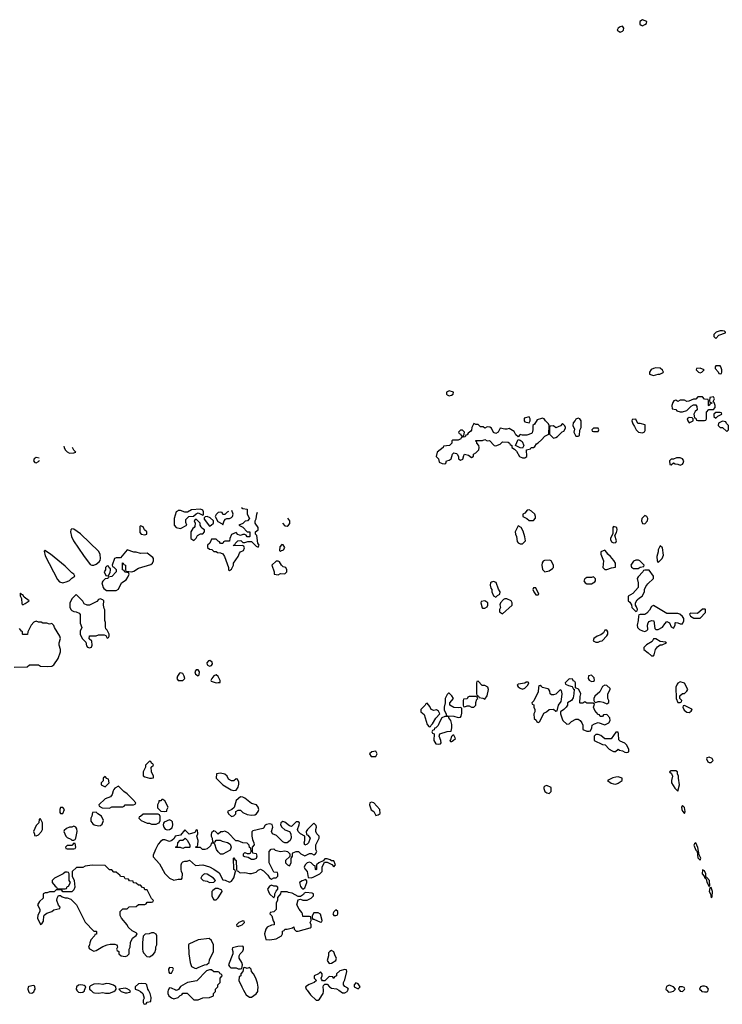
# Model space of a CAD drawing. Header units: inches. Extents: x 2701323 to 2964515, y 494916 to 722124.
# Tile 376 of 656: x 2825302 to 2831629, y 679874 to 688745. Entities that reach past the tile are written whole.
import ezdxf

# ---------------------------------------------------------------- set-up
doc = ezdxf.new("R2010")
doc.units = ezdxf.units.IN
doc.header["$MEASUREMENT"] = 0
for name, color, linetype in [('C8627', 7, 'Continuous'), ('C8628', 7, 'Continuous'), ('C8637', 7, 'Continuous'), ('C8638', 7, 'Continuous')]:
    doc.layers.add(name, color=color, linetype=linetype)

msp = doc.modelspace()

# ---------------------------------------------------------------- linework, layer by layer
at = {"layer": 'C8627', "color": 2, "elevation": 2}
for points in [[(2825378.3, 680000), (2825383.1, 679983.1), (2825390, 679977.3), (2825410, 679974.8), (2825430, 679986.8), (2825436.2, 680000)], [(2825815.6, 680000), (2825817.1, 679997.1), (2825830, 679984), (2825850, 679979.1), (2825870, 679982), (2825884.5, 679995.5), (2825886.3, 680000)], [(2825941.9, 680000), (2825961.8, 679981.8), (2825976, 679976), (2826010, 679974.3), (2826050, 679980.4), (2826074.1, 679974.1), (2826110, 679973.6), (2826150, 679988.2), (2826162.5, 679997.5), (2826163.8, 680000)], [(2826204, 680000), (2826214, 679990), (2826250, 679978), (2826270, 679978), (2826290, 679984.7), (2826298, 679990), (2826295.3, 679995.3), (2826289, 680000)], [(2826367.2, 680000), (2826390.7, 679990.7), (2826411.3, 679970), (2826422, 679930), (2826414, 679910), (2826414, 679890), (2826418, 679878), (2826430, 679874), (2826442, 679878), (2826450, 679894), (2826482, 679898), (2826486, 679934), (2826478, 679970), (2826461, 680000)], [(2826639.6, 680000), (2826634.8, 679990), (2826634.8, 679970), (2826644.7, 679950), (2826670, 679931.3), (2826690, 679924.7), (2826730, 679934), (2826747.3, 679952.7), (2826762, 679958), (2826770, 679974), (2826810, 679974), (2826870, 679914), (2826910, 679914), (2826930, 679922), (2826950, 679932), (2827010, 679934), (2827046, 679950), (2827046, 679970), (2827066, 679990), (2827066, 680000)], [(2826718, 680000), (2826710, 679998), (2826706.2, 680000)], [(2827318.2, 680000), (2827340.7, 679960.7), (2827370, 679938), (2827390, 679938), (2827432.1, 679967.9), (2827446, 679990), (2827446.8, 680000)], [(2827889.8, 680000), (2827920.7, 679960.7), (2827970, 679912), (2827990, 679912), (2828000.4, 679919.6), (2828035.3, 679970), (2828039, 679990), (2828038.1, 680000)], [(2828176.8, 680000), (2828210, 679978.8), (2828230, 679978.8), (2828251.7, 679988.3), (2828257.2, 680000)]]:
    msp.add_lwpolyline(points, dxfattribs=at)
at = {"layer": 'C8628', "color": 2, "elevation": 2}
for points in [[(2829170, 685401.2), (2829146, 685390), (2829146, 685370), (2829150, 685366), (2829170, 685356), (2829190, 685362), (2829206, 685370), (2829208, 685390)], [(2829890, 685166), (2829845.4, 685154.6), (2829844.7, 685130), (2829850, 685122), (2829890, 685114), (2829898, 685130), (2829898, 685150)], [(2829290, 685046), (2829270, 685046), (2829254, 685030), (2829258, 685018), (2829272.7, 685012.7), (2829278, 684998), (2829290, 684994), (2829302, 684998), (2829306, 685030)], [(2829830, 684886), (2829808.4, 684888.4), (2829766, 684910), (2829790, 684962), (2829810, 684958), (2829825.4, 684945.4), (2829842, 684910)], [(2826930, 684334), (2826850, 684328.7), (2826811.3, 684308.7), (2826790, 684308.7), (2826750, 684324), (2826730, 684324), (2826721.4, 684318.6), (2826711.3, 684310), (2826692, 684250), (2826692, 684190), (2826711.1, 684171.1), (2826750, 684162), (2826806, 684190), (2826796.4, 684216.4), (2826798, 684242), (2826826, 684270), (2826867.3, 684272.7), (2826890, 684294), (2826910, 684302), (2826950, 684282), (2826956.4, 684283.6), (2826958, 684310), (2826950, 684326)], [(2829890, 684328), (2829872.7, 684327.3), (2829850, 684298), (2829834, 684290), (2829834, 684270), (2829870, 684252), (2829890, 684232), (2829930, 684234), (2829947.3, 684252.7), (2829948, 684270), (2829942, 684290), (2829910, 684318)], [(2826890, 684246), (2826874, 684230), (2826882, 684210), (2826879.6, 684180.4), (2826874, 684170), (2826859.6, 684160.4), (2826842, 684130), (2826842, 684070), (2826870, 684054), (2826890, 684074), (2826903.1, 684096.9), (2826928.4, 684111.6), (2826950, 684114), (2826966, 684130), (2826966, 684150), (2826943.1, 684163.1), (2826934.6, 684174.6), (2826928, 684190), (2826928, 684210)], [(2826990, 684268), (2826972.7, 684267.3), (2826963.6, 684256.4), (2826963.6, 684243.6), (2827010, 684182), (2827026, 684190), (2827046, 684210), (2827046, 684230), (2827016.4, 684256.4)], [(2825770, 684158), (2825762, 684150), (2825758, 684130), (2825766.8, 684090), (2825787.3, 684050), (2825876.7, 683916.7), (2825937.3, 683837.3), (2825950, 683830.8), (2825970, 683830.8), (2825990, 683841), (2826018.6, 683861.4), (2826026, 683874), (2826029.3, 683890), (2826026, 683926), (2826013.6, 683953.6), (2825850, 684114), (2825790, 684155.3)], [(2826390, 684186), (2826382, 684178), (2826383.6, 684123.6), (2826394, 684110), (2826430, 684104.7), (2826446, 684110), (2826446, 684130), (2826426, 684150), (2826414.6, 684174.6)], [(2829790, 684186), (2829764.7, 684130), (2829766, 684110), (2829776, 684090), (2829782.8, 684042.8), (2829790, 684032), (2829810, 684022), (2829830, 684022), (2829855.3, 684050), (2829850, 684086), (2829836.4, 684136.4), (2829818, 684170)], [(2827662, 684018), (2827643.6, 683996.4), (2827642, 683962), (2827650, 683954), (2827658, 683962), (2827670, 683964.7), (2827678, 683970), (2827688, 683990), (2827674.6, 684014.6)], [(2825530, 683966), (2825522, 683958), (2825530, 683914), (2825641.4, 683701.4), (2825661.3, 683681.3), (2825689, 683671), (2825730, 683682), (2825748.9, 683691.1), (2825770, 683712), (2825798, 683730), (2825788, 683750), (2825770, 683762), (2825710, 683822), (2825578, 683930), (2825536.4, 683956.4)], [(2826270, 683968), (2826210, 683898), (2826170, 683895.3), (2826154, 683890), (2826134, 683830), (2826138, 683818), (2826150, 683814), (2826171.6, 683791.6), (2826171.3, 683770), (2826130, 683728), (2826098, 683722), (2826094, 683710), (2826070, 683706), (2826050, 683686), (2826042, 683670), (2826052, 683630), (2826059.6, 683619.6), (2826083.6, 683603.6), (2826170, 683602), (2826190, 683614), (2826218, 683670), (2826260.4, 683699.6), (2826276.4, 683723.6), (2826286, 683750), (2826282, 683762), (2826248.7, 683768.7), (2826242, 683782), (2826226, 683790), (2826227.3, 683852.7), (2826234, 683850), (2826238, 683838), (2826254, 683830), (2826254, 683790), (2826258, 683778), (2826310, 683772), (2826330, 683778), (2826370, 683804.7), (2826483.1, 683836.9), (2826498, 683850), (2826508, 683870), (2826508, 683890), (2826500.4, 683900.4), (2826450, 683938), (2826390, 683935.3), (2826350, 683948.7), (2826328.9, 683948.9)], [(2826090, 683826), (2826074, 683810), (2826074, 683790), (2826062, 683770), (2826078, 683738), (2826090, 683734), (2826102, 683738), (2826115.3, 683764.7), (2826118, 683790), (2826118, 683798), (2826107.3, 683807.3), (2826102, 683822)], [(2827630, 683868), (2827610, 683868), (2827572, 683830), (2827592, 683770), (2827594, 683750), (2827630, 683742), (2827650, 683754), (2827690, 683752), (2827708, 683770), (2827708, 683790), (2827698, 683810), (2827675.3, 683815.3), (2827658, 683830), (2827640.4, 683860.4)], [(2829570, 683682), (2829550, 683678), (2829542, 683670), (2829538, 683650), (2829543.6, 683623.6), (2829552, 683610), (2829552, 683590), (2829570, 683554), (2829590, 683542), (2829603.1, 683556.9), (2829626, 683570), (2829628, 683590), (2829613.6, 683613.6), (2829593.2, 683673.2)], [(2829950, 683626), (2829930, 683626), (2829922, 683610), (2829932, 683590), (2829950, 683562), (2829970, 683562), (2829978, 683570)], [(2825310, 683578), (2825306, 683574), (2825306.8, 683553.2), (2825318, 683530), (2825321, 683481), (2825330, 683472), (2825350, 683484.7), (2825386, 683510), (2825342, 683542), (2825330, 683562), (2825323.1, 683563.1)], [(2825810, 683566), (2825770, 683526), (2825752.7, 683487.3), (2825752.7, 683452.7), (2825762, 683430), (2825770, 683422), (2825790, 683412), (2825811.6, 683411.6), (2825836.9, 683396.9), (2825844.7, 683384.7), (2825847.1, 683307.1), (2825862, 683270), (2825845.4, 683234.6), (2825844.7, 683210), (2825864.7, 683170), (2825898, 683138), (2825903.6, 683103.6), (2825911.6, 683091.6), (2825930, 683084.7), (2825948.4, 683091.6), (2825955.3, 683110), (2825950, 683146), (2825928, 683168), (2825930, 683194), (2825990, 683194), (2826010, 683202), (2826063.6, 683203.6), (2826078, 683198), (2826090, 683174), (2826102, 683178), (2826106, 683190), (2826106, 683210), (2826090, 683246), (2826078, 683258), (2826074.6, 683274.6), (2826074, 683314), (2826068.9, 683331.1), (2826068.4, 683428.4), (2826061.2, 683441.2), (2826055.3, 683470), (2826058, 683510), (2826050, 683518), (2826027.3, 683527.3), (2826010, 683522), (2825995.5, 683504.5), (2825930, 683469.3), (2825909, 683469), (2825883.1, 683483.1), (2825870, 683506)], [(2829690, 683528.7), (2829670, 683528.7), (2829659.8, 683520.2), (2829631.3, 683490), (2829625.4, 683474.6), (2829631, 683449), (2829622, 683430), (2829622, 683410), (2829650, 683392), (2829738, 683470), (2829738, 683490), (2829728, 683510)], [(2829490, 683508), (2829458, 683502), (2829454, 683490), (2829466.4, 683446.4), (2829470, 683442), (2829490, 683442), (2829510, 683454), (2829518, 683470), (2829518, 683490)], [(2827012.5, 682972.5), (2827002, 682970), (2826986, 682950), (2826991.1, 682931.1), (2827010, 682921), (2827030, 682926), (2827038, 682942), (2827035.5, 682955.5)], [(2826750, 682862), (2826742, 682858), (2826722, 682830), (2826718, 682810), (2826730, 682792), (2826770, 682791.3), (2826788.7, 682810), (2826784, 682830), (2826770, 682855.3)], [(2826910, 682888), (2826890, 682888), (2826878, 682870), (2826884.7, 682850), (2826910, 682834), (2826916.4, 682843.6), (2826922, 682870)], [(2827070, 682842), (2827050, 682834), (2827031.3, 682810), (2827022, 682790), (2827024.7, 682784.7), (2827070, 682771.3), (2827090, 682772), (2827106, 682774), (2827108, 682790), (2827090, 682828)], [(2829430, 682786), (2829418, 682782), (2829414, 682770), (2829414, 682670), (2829418, 682658), (2829434, 682650), (2829438, 682638), (2829471.6, 682631.6), (2829490, 682622), (2829510, 682654), (2829522, 682710), (2829518, 682730), (2829490, 682746), (2829467.3, 682747.3)], [(2829876.4, 682776.4), (2829863.6, 682776.4), (2829850, 682766), (2829790, 682758), (2829782, 682750), (2829790, 682734), (2829810, 682722), (2829830, 682714), (2829850, 682722), (2829878, 682750), (2829886, 682770)], [(2829170, 682678), (2829163.6, 682676.4), (2829150, 682666), (2829132, 682630), (2829134, 682590), (2829124.7, 682550), (2829124.7, 682524.7), (2829142, 682490), (2829142, 682482), (2829152.7, 682472.7), (2829210, 682471.3), (2829250, 682458), (2829270, 682462), (2829278, 682470), (2829283.1, 682496.9), (2829282, 682542), (2829268.4, 682548.4), (2829255.3, 682544.7), (2829210, 682549.2), (2829175.3, 682570), (2829175.3, 682590), (2829208, 682630), (2829194.6, 682654.6)], [(2829410, 682646), (2829350, 682646), (2829338, 682642), (2829330, 682626), (2829298, 682622), (2829294, 682610), (2829294, 682570), (2829298, 682558), (2829310, 682554), (2829330, 682562), (2829350, 682562), (2829370, 682552), (2829390, 682552), (2829408, 682570), (2829408, 682592), (2829418, 682622), (2829426, 682630), (2829422, 682642)], [(2828970, 682586), (2828958, 682582), (2828954, 682570), (2828914, 682530), (2828914, 682510), (2828944.7, 682484.7), (2828970, 682394), (2828990, 682374), (2829002, 682378), (2829006, 682390), (2829019, 682401), (2829050, 682452), (2829086, 682490), (2829074.6, 682514.6), (2829054, 682526), (2829030, 682522), (2829006, 682530), (2828996.4, 682556.4)], [(2829130, 682468), (2829104.7, 682455.3), (2829078, 682410), (2829070, 682386), (2829050, 682366), (2829038, 682362), (2829032.7, 682347.3), (2829018, 682342), (2829014, 682330), (2829018, 682318), (2829034, 682310), (2829032, 682250), (2829050, 682222), (2829070, 682218), (2829090, 682222), (2829098, 682230), (2829095.3, 682250), (2829078, 682290), (2829086, 682310), (2829150, 682331.3), (2829186, 682334), (2829194, 682366), (2829193.6, 682393.6), (2829184, 682430), (2829166, 682454), (2829166, 682466)], [(2829210, 682298), (2829202, 682298), (2829190, 682286), (2829182, 682258), (2829174, 682250), (2829182, 682242), (2829190, 682242), (2829206, 682250), (2829226, 682270)], [(2828510, 682154), (2828474, 682150), (2828452, 682130), (2828467.1, 682107.1), (2828510, 682106), (2828522, 682130)], [(2826470, 682066), (2826434, 682030), (2826434, 682010), (2826412, 681970), (2826412.7, 681932.7), (2826430, 681922), (2826470, 681912), (2826490, 681912), (2826506, 681914), (2826508, 681930), (2826488, 681970), (2826486, 682010), (2826506, 682030), (2826502, 682042), (2826487.3, 682047.3), (2826482, 682062)], [(2827110, 681955.3), (2827074, 681950), (2827072, 681910), (2827132, 681850), (2827207.1, 681807.1), (2827230, 681801), (2827250, 681804.7), (2827268, 681830), (2827276.4, 681856.4), (2827276.4, 681876.4), (2827262, 681902), (2827250, 681906), (2827231.3, 681888.7), (2827208.9, 681888.9), (2827182, 681902), (2827168.7, 681930), (2827150, 681948.7)], [(2826070, 681926), (2826054, 681910), (2826052.7, 681887.3), (2826034, 681870), (2826034, 681850), (2826070, 681834), (2826106, 681870), (2826102, 681902), (2826087.3, 681907.3)], [(2826190, 681838), (2826159.6, 681820.4), (2826150, 681808), (2826142.8, 681797.2), (2826134.4, 681765.6), (2826118, 681742), (2826070, 681724), (2826014, 681670), (2826018, 681658), (2826043.6, 681643.6), (2826110, 681642), (2826130, 681654), (2826230, 681654), (2826242, 681658), (2826250, 681672), (2826327.3, 681672.7), (2826342, 681678), (2826346, 681690), (2826320.4, 681720.4), (2826268, 681770), (2826238, 681790)], [(2826590, 681718), (2826582, 681718), (2826571.6, 681708.4), (2826554, 681706), (2826554, 681694), (2826542, 681670), (2826543.6, 681643.6), (2826572.7, 681612.7), (2826610, 681612), (2826626, 681614), (2826626, 681626), (2826638, 681650), (2826610, 681706)], [(2827290, 681742), (2827252, 681710), (2827232.7, 681647.3), (2827211.6, 681628.4), (2827174, 681610), (2827182, 681590), (2827210, 681566.8), (2827230, 681572), (2827248, 681590), (2827248, 681612), (2827270, 681622), (2827290, 681622), (2827310, 681602), (2827350, 681584.7), (2827390, 681578.8), (2827418.6, 681581.4), (2827435.3, 681590), (2827448.7, 681610), (2827454, 681630), (2827448.7, 681650), (2827432.7, 681672.7), (2827390, 681684), (2827328, 681730), (2827310, 681739)], [(2828470, 681695.3), (2828454, 681690), (2828451.3, 681670), (2828466.4, 681626.4), (2828491.3, 681611.3), (2828510, 681574), (2828530, 681582), (2828547.3, 681592.7), (2828546, 681630), (2828490, 681688.7)], [(2825690, 681646), (2825670, 681646), (2825662, 681630), (2825663.6, 681603.6), (2825670, 681594), (2825690, 681594), (2825706, 681630)], [(2825990, 681606), (2825958, 681602), (2825952, 681570), (2825942, 681550), (2825943.6, 681523.6), (2825959.6, 681499.6), (2825971.1, 681491.1), (2826010, 681481), (2826030, 681484.7), (2826043.1, 681496.9), (2826055.3, 681530), (2826038, 681570), (2826006, 681590)], [(2826412.7, 681587.3), (2826390, 681566), (2826378, 681562), (2826374, 681550), (2826394, 681530), (2826450, 681504.7), (2826470, 681504.7), (2826490, 681498), (2826530, 681498), (2826550, 681504.7), (2826558, 681510), (2826568, 681530), (2826567.3, 681567.3), (2826562, 681582), (2826550, 681586)], [(2825490, 681546), (2825478, 681542), (2825474, 681510), (2825450, 681486), (2825424.7, 681430), (2825434, 681406), (2825434, 681394), (2825450, 681392), (2825470, 681402), (2825498, 681430), (2825508, 681450), (2825506, 681510)], [(2827670, 681522), (2827652, 681510), (2827651.3, 681490), (2827661, 681470), (2827690, 681446.8), (2827730.9, 681430.9), (2827742.8, 681410), (2827745.4, 681374.6), (2827738, 681350), (2827710, 681328), (2827688.4, 681328.4), (2827670, 681338), (2827613.6, 681393.6), (2827578, 681410), (2827568, 681430), (2827582, 681470), (2827574, 681494), (2827550, 681499), (2827525.4, 681494.6), (2827511.6, 681488.4), (2827498, 681462), (2827490, 681458), (2827402, 681438), (2827391.3, 681428.7), (2827391, 681390), (2827398, 681358), (2827411.3, 681330), (2827412, 681310), (2827394, 681290), (2827394, 681250), (2827398, 681238), (2827430, 681234), (2827438, 681210), (2827430, 681188), (2827410, 681178), (2827390, 681178), (2827358, 681198), (2827330, 681202), (2827318, 681210), (2827318, 681230), (2827330, 681242), (2827350, 681234), (2827370, 681234), (2827382, 681238), (2827386, 681250), (2827382, 681282), (2827370, 681286), (2827367.3, 681307.3), (2827350, 681326), (2827310, 681328), (2827270, 681346), (2827247.3, 681347.3), (2827180.4, 681420.4), (2827150, 681435.3), (2827128, 681428), (2827112, 681428), (2827090, 681406), (2827066, 681430), (2827050, 681438), (2827030, 681418), (2827025.4, 681405.4), (2827024.7, 681390), (2827034, 681370), (2827038, 681338), (2827050, 681334), (2827062, 681338), (2827070, 681354), (2827107.3, 681352.7), (2827123.6, 681343.6), (2827171.6, 681331.6), (2827198, 681318), (2827204.7, 681290), (2827196, 681264), (2827130, 681226), (2827110, 681226), (2827090, 681248), (2827075.3, 681270), (2827058, 681318), (2827050, 681326), (2827030, 681326), (2827018.8, 681301.2), (2826990, 681275.3), (2826970, 681268.7), (2826948.4, 681268.4), (2826930, 681286), (2826887.3, 681287.3), (2826887.3, 681292.7), (2826902, 681298), (2826906, 681310), (2826908, 681350), (2826898, 681390), (2826906, 681410), (2826902, 681442), (2826890, 681446), (2826878, 681422), (2826828, 681408), (2826790, 681446), (2826750, 681398), (2826702, 681390), (2826692.7, 681367.3), (2826671.6, 681348.4), (2826650, 681342), (2826610, 681355.3), (2826590, 681355.3), (2826570, 681342), (2826550, 681318), (2826524.7, 681270), (2826503.6, 681216.4), (2826503.6, 681203.6), (2826559.8, 681139.8), (2826610, 681052), (2826650, 681012), (2826690, 680992), (2826730, 681002), (2826758, 681002), (2826766, 681010), (2826768, 681050), (2826758, 681070), (2826755.3, 681090), (2826755.3, 681130), (2826762, 681150), (2826770, 681158), (2826790, 681164.7), (2826810, 681164.7), (2826831.3, 681171.3), (2826883.6, 681123.6), (2826950, 681131.3), (2827010, 681111.3), (2827050.7, 681090.7), (2827098, 681058), (2827130, 680994), (2827151.6, 680991.6), (2827190, 680974), (2827210, 680982), (2827230, 681014), (2827246, 681070), (2827242, 681082), (2827228.7, 681090), (2827226, 681190), (2827230, 681194), (2827238, 681178), (2827251.3, 681170), (2827254, 681090), (2827258, 681078), (2827270, 681074), (2827282, 681062), (2827290, 681058), (2827330, 681061), (2827370, 681051.3), (2827390, 681051.3), (2827430, 681064.7), (2827450, 681082), (2827470, 681092), (2827496.9, 681076.9), (2827536.9, 681036.9), (2827550, 681014), (2827570, 681002), (2827590, 681014), (2827610, 681014), (2827626, 681030), (2827626, 681050), (2827622, 681062), (2827590, 681066), (2827548.7, 681148.7), (2827548, 681250), (2827567.3, 681272.7), (2827590, 681274), (2827603.6, 681263.6), (2827650, 681252), (2827690, 681258), (2827714, 681250), (2827734, 681230), (2827734, 681206), (2827694, 681170), (2827694, 681150), (2827714, 681130), (2827730, 681122), (2827746, 681150), (2827746, 681194), (2827750, 681194), (2827758, 681210), (2827758, 681230), (2827762, 681238), (2827790, 681252), (2827810.9, 681250.9), (2827832, 681230), (2827870, 681211.3), (2827910, 681231.3), (2827930, 681232), (2827950, 681222), (2827966, 681230), (2827978, 681250), (2827968, 681270), (2827968.9, 681311.1), (2827998, 681370), (2827998, 681390), (2827978, 681410), (2827968, 681430), (2827968, 681450), (2827975.3, 681470), (2827970, 681486), (2827950, 681506), (2827892, 681450), (2827882, 681430), (2827883.6, 681403.6), (2827896.9, 681396.9), (2827918, 681370), (2827902, 681330), (2827890, 681318), (2827870, 681308), (2827864, 681330), (2827869, 681350), (2827868, 681388), (2827829.3, 681409.3), (2827808.7, 681430), (2827802, 681450), (2827819, 681490), (2827822, 681510), (2827810, 681519), (2827790, 681519), (2827750, 681475.3), (2827730, 681482), (2827690, 681515.3)], [(2826650, 681535.3), (2826603.5, 681516.5), (2826595.3, 681504.7), (2826594, 681490), (2826600.7, 681470), (2826613, 681453), (2826630, 681445.5), (2826650, 681447.7), (2826674.5, 681465.5), (2826681.2, 681490), (2826677.2, 681517.2), (2826670, 681528)], [(2825790, 681478), (2825771.3, 681468.7), (2825750, 681468.7), (2825722, 681458), (2825701, 681439), (2825698, 681430), (2825716, 681390), (2825730, 681376), (2825762, 681362), (2825770, 681354), (2825790, 681354), (2825802, 681358), (2825808, 681372), (2825818, 681430), (2825816.4, 681456.4), (2825806, 681470)], [(2825790, 681326), (2825770, 681306), (2825730, 681306), (2825714, 681290), (2825718, 681278), (2825730, 681274), (2825790, 681274), (2825802, 681278), (2825806, 681290), (2825802, 681322)], [(2826770, 681278), (2826750, 681286), (2826710, 681286), (2826706, 681290), (2826722, 681298), (2826726, 681330), (2826747.3, 681352.7), (2826770, 681354), (2826792, 681372), (2826810, 681354), (2826834, 681310), (2826834, 681290), (2826830, 681288), (2826790, 681288)], [(2828070, 681186), (2828050, 681186), (2828034, 681166), (2827994, 681150), (2827974, 681130), (2827974, 681090), (2827970, 681086), (2827966, 681090), (2827962, 681122), (2827950, 681126), (2827926, 681150), (2827910, 681155.3), (2827890, 681148), (2827872, 681130), (2827862, 681110), (2827870, 681094), (2827891.6, 681071.6), (2827898, 681018), (2827930, 681014), (2827950, 681022), (2828006, 681050), (2828026, 681070), (2828026, 681110), (2828046, 681154), (2828070, 681154), (2828112.7, 681132.7), (2828130, 681114), (2828146, 681130), (2828130, 681166), (2828110, 681166), (2828096.4, 681176.4)], [(2825952.7, 681127.3), (2825890, 681118), (2825870, 681108), (2825812.7, 681107.3), (2825774, 681070), (2825774, 681030), (2825791.3, 680990), (2825798, 680930), (2825790, 680906), (2825770, 680886), (2825690, 680886), (2825682, 680902), (2825670, 680906), (2825630, 680906), (2825611.6, 680888.4), (2825570, 680888), (2825550, 680878), (2825530, 680878), (2825514, 680870), (2825512, 680830), (2825479.6, 680800.4), (2825462, 680770), (2825482, 680730), (2825482, 680710), (2825463.6, 680676.4), (2825462, 680650), (2825490, 680594), (2825502, 680598), (2825516.4, 680623.6), (2825518, 680670), (2825522, 680678), (2825544.7, 680695.3), (2825590, 680711.3), (2825610, 680724.7), (2825662, 680738), (2825666, 680750), (2825650, 680766), (2825635.3, 680810), (2825638, 680830), (2825650, 680854), (2825670, 680854), (2825683.6, 680843.6), (2825710, 680834), (2825730, 680834), (2825762, 680822), (2825812, 680770), (2825890, 680614), (2825970, 680534), (2825990, 680534), (2825994, 680530), (2825992.7, 680507.3), (2825978, 680502), (2825974, 680490), (2825943.6, 680456.4), (2825932.7, 680427.3), (2825931.6, 680408.4), (2825922, 680390), (2825930, 680374), (2825970, 680352), (2825990, 680358), (2826050, 680396), (2826089.2, 680410.8), (2826116.9, 680416.9), (2826156.9, 680416.9), (2826174, 680410), (2826179.6, 680399.6), (2826182, 680390), (2826174, 680370), (2826178, 680358), (2826194, 680350), (2826194, 680330), (2826214, 680310), (2826250, 680304.7), (2826270, 680312), (2826288, 680330), (2826288, 680370), (2826295.3, 680390), (2826298, 680430), (2826318, 680470), (2826350, 680494), (2826358, 680510), (2826350, 680518), (2826314.6, 680534.6), (2826278, 680570), (2826268.9, 680588.9), (2826218, 680650), (2826207.3, 680672.7), (2826206, 680710), (2826230, 680734), (2826270, 680734), (2826288.4, 680751.6), (2826350, 680754), (2826370, 680774), (2826430, 680774), (2826442, 680778), (2826450, 680794), (2826490, 680794), (2826502, 680798), (2826506, 680810), (2826487.3, 680827.3), (2826450, 680906), (2826430, 680906), (2826422, 680922), (2826407.3, 680927.3), (2826390, 680946), (2826370, 680946), (2826350, 680966), (2826327.3, 680967.3), (2826322, 680982), (2826290, 680986), (2826282, 681002), (2826250, 681006), (2826242, 681022), (2826210, 681026), (2826202, 681042), (2826190, 681046), (2826170, 681066), (2826150, 681066), (2826130, 681086), (2826110, 681086), (2826070, 681126)], [(2825730, 681066), (2825710, 681066), (2825691.6, 681048.4), (2825614, 681010), (2825594, 680990), (2825594, 680970), (2825619.6, 680939.6), (2825634, 680930), (2825638, 680918), (2825650, 680914), (2825710, 680914), (2825722, 680918), (2825730, 680934), (2825742, 680938), (2825758, 680970), (2825748, 680990), (2825746, 681050), (2825742, 681062)], [(2826970, 681048.7), (2826956.9, 681043.1), (2826942, 681030), (2826932, 681010), (2826954, 680990), (2826990, 680982), (2827010, 680972), (2827050, 680974), (2827066, 680990), (2827046, 681010), (2826990, 681048)], [(2827878, 680998), (2827846, 680986), (2827822, 680970), (2827830, 680934), (2827841, 680921), (2827850, 680912), (2827870, 680922), (2827888, 680970), (2827887.3, 680987.3)], [(2827090, 680918), (2827063.6, 680916.4), (2827039.6, 680900.4), (2827032, 680890), (2827032.7, 680852.7), (2827043.6, 680823.6), (2827050, 680814), (2827070, 680814), (2827090, 680834), (2827126, 680890), (2827122, 680902)], [(2827710, 680888), (2827654, 680886), (2827651.6, 680868.4), (2827623.6, 680836.4), (2827622, 680810), (2827612.7, 680787.3), (2827610.9, 680729.1), (2827590, 680706), (2827558, 680702), (2827554, 680690), (2827572, 680672), (2827584.7, 680624.7), (2827594, 680610), (2827594, 680590), (2827570, 680588), (2827530, 680568), (2827518, 680550), (2827504.7, 680510), (2827518, 680458), (2827554, 680454), (2827610, 680462.8), (2827658, 680490), (2827668, 680510), (2827668.4, 680531.6), (2827682, 680538), (2827688.4, 680551.6), (2827710, 680551.3), (2827758, 680562), (2827770, 680572), (2827774, 680550), (2827790, 680534), (2827810, 680532), (2827916.4, 680563.6), (2827926, 680570), (2827926, 680590), (2827918, 680610), (2827926, 680630), (2827922, 680662), (2827910, 680666), (2827850, 680666), (2827848, 680690), (2827842, 680702), (2827818, 680730), (2827798, 680770), (2827810, 680814), (2827830, 680822), (2827852.7, 680812.7), (2827890, 680812), (2827926, 680830), (2827946, 680850), (2827946, 680870), (2827935.3, 680875.3), (2827879.6, 680880.4), (2827864.7, 680875.3), (2827856.9, 680863.1), (2827830, 680846), (2827810, 680846), (2827755.3, 680875.3), (2827721.2, 680881.2)], [(2827570, 680946), (2827550, 680938), (2827532, 680910), (2827552, 680870), (2827590, 680834), (2827598, 680850), (2827598, 680870), (2827610, 680894), (2827626, 680910), (2827626, 680930), (2827610, 680938), (2827590, 680938)], [(2827990, 680698), (2827950, 680698), (2827934, 680670), (2827934, 680650), (2827942, 680642), (2827950, 680642), (2828010, 680614), (2828022, 680618), (2828026, 680630), (2828010, 680686)], [(2828150, 680726), (2828130, 680706), (2828122, 680690), (2828130, 680674), (2828150, 680674), (2828162, 680678), (2828166, 680690), (2828166, 680710)], [(2827310, 680626), (2827290, 680618), (2827274, 680610), (2827254, 680590), (2827258, 680578), (2827270, 680574), (2827278, 680582), (2827290, 680584.7), (2827306, 680590), (2827326, 680610), (2827322, 680622)], [(2826510, 680518), (2826490, 680518), (2826468.4, 680508.4), (2826432.7, 680507.3), (2826412, 680488), (2826406, 680430), (2826406, 680370), (2826410, 680354), (2826416.9, 680336.9), (2826445.4, 680305.4), (2826470, 680302), (2826500.4, 680319.6), (2826519, 680341), (2826528.4, 680371.6), (2826528.9, 680391.1), (2826535.3, 680410), (2826538, 680490), (2826530, 680506)], [(2827007.3, 680467.3), (2826910, 680455.3), (2826824.7, 680415.3), (2826822, 680410), (2826824.7, 680330), (2826838, 680250), (2826850, 680214), (2826879.6, 680199.6), (2826890, 680198), (2826910, 680204.7), (2826966, 680230), (2826988, 680232), (2827008, 680252), (2827010, 680274), (2827048, 680350), (2827048, 680410), (2827028.4, 680448.4)], [(2827310, 680398), (2827265.4, 680394.6), (2827218, 680382), (2827214, 680370), (2827222, 680350), (2827222, 680330), (2827182, 680230), (2827190, 680214), (2827203.6, 680203.6), (2827250, 680202), (2827270, 680194), (2827290, 680194), (2827302, 680198), (2827308, 680230), (2827302, 680250), (2827278, 680290), (2827278, 680310), (2827286, 680330), (2827310, 680354), (2827318, 680370), (2827318, 680390)], [(2828110, 680358), (2828094, 680350), (2828083.6, 680336.4), (2828082, 680310), (2828071.3, 680270), (2828090, 680242), (2828110, 680244.7), (2828148, 680270), (2828155.3, 680290), (2828142, 680310), (2828130, 680346)], [(2826650, 680206), (2826642, 680190), (2826643.6, 680163.6), (2826650, 680154), (2826670, 680154), (2826686, 680190), (2826682, 680202)], [(2828330, 680066), (2828314, 680050), (2828314, 680030), (2828350, 680012), (2828368, 680030), (2828350, 680058)]]:
    msp.add_lwpolyline(points, close=True, dxfattribs=at)
for points in [[(2830000, 685152.7), (2829961, 685139), (2829938, 685102), (2829922, 685090), (2829922, 685050), (2829916, 685024), (2829910, 685018), (2829870, 685002), (2829830, 685002), (2829810, 685008), (2829790, 684986), (2829770, 685006), (2829754.6, 685034.6), (2829710, 685062), (2829690, 685055.3), (2829670, 685055.3), (2829630, 685066), (2829611.3, 685028.7), (2829590, 685018), (2829570, 685026), (2829550, 685066), (2829535.3, 685075.3), (2829510, 685078), (2829490, 685066), (2829476.4, 685076.4), (2829450, 685078), (2829430, 685098), (2829410, 685098), (2829390, 685106), (2829372, 685070), (2829371.6, 685048.4), (2829363.6, 685036.4), (2829339.6, 685020.4), (2829330, 685006), (2829318, 685002), (2829312.7, 684987.3), (2829278, 684982), (2829274, 684970), (2829250, 684958), (2829203.6, 684956.4), (2829194, 684950), (2829194, 684930), (2829172.7, 684907.3), (2829118, 684902), (2829114, 684890), (2829062, 684850), (2829052, 684810), (2829072, 684790), (2829078, 684758), (2829106.4, 684746.4), (2829130, 684744.7), (2829138, 684750), (2829146, 684770), (2829170, 684778), (2829188, 684790), (2829198, 684830), (2829210, 684842), (2829236, 684836), (2829242, 684830), (2829252, 684810), (2829252, 684790), (2829270, 684778), (2829293.6, 684786.4), (2829300.4, 684819.6), (2829308, 684832), (2829342, 684822), (2829370, 684802), (2829376.4, 684803.6), (2829387.3, 684812.7), (2829388.7, 684831.3), (2829410, 684842), (2829435.3, 684870), (2829439, 684890), (2829435.3, 684910), (2829418, 684930), (2829418, 684938), (2829408.4, 684948.4), (2829410, 684954), (2829470, 684954), (2829490, 684962), (2829510, 684952), (2829532.7, 684952.7), (2829574, 684910), (2829590, 684904.7), (2829630, 684922), (2829650, 684942), (2829699.6, 684939.6), (2829714, 684930), (2829718, 684918), (2829734, 684910), (2829734, 684890), (2829756.9, 684876.9), (2829776.9, 684856.9), (2829802, 684810), (2829830, 684798), (2829850, 684798), (2829868, 684810), (2829866, 684870), (2829902, 684878), (2829908.4, 684891.6), (2829930, 684892), (2829940.4, 684899.6), (2829955.3, 684924.7), (2829970, 684932), (2830000, 684959.2)], [(2825698, 684903.4), (2825701, 684890), (2825711.3, 684870), (2825730, 684851.3), (2825750, 684841), (2825790, 684842), (2825806, 684850), (2825788, 684868), (2825776.9, 684891.4)], [(2825450, 684802), (2825432, 684790), (2825426, 684770), (2825436.9, 684756.9), (2825450, 684751.3), (2825470, 684764.7), (2825478, 684770), (2825481, 684777.6)], [(2825475.5, 684793.5), (2825450, 684802)], [(2827298.7, 684351.2), (2827310, 684341), (2827350, 684334), (2827351.3, 684290), (2827372, 684250), (2827354, 684230), (2827332, 684228), (2827310, 684206), (2827274, 684190), (2827310, 684174), (2827350, 684132), (2827374, 684130), (2827374, 684090), (2827370, 684086), (2827350, 684086), (2827342, 684102), (2827330, 684106), (2827310, 684106), (2827290, 684098), (2827280.4, 684100.4), (2827267.3, 684107.3), (2827250, 684126), (2827210, 684106), (2827194, 684070), (2827192, 684048), (2827150, 684046), (2827138, 684042), (2827130, 684026), (2827110, 684026), (2827102, 684042), (2827090, 684046), (2827070, 684066), (2827030, 684066), (2827012.7, 684027.3), (2826994, 684010), (2826994, 683990), (2827010, 683974), (2827032.7, 683972.7), (2827050, 683954), (2827070, 683954), (2827083.6, 683943.6), (2827110, 683942), (2827130, 683934), (2827144.7, 683910), (2827182, 683810), (2827182, 683790), (2827190, 683782), (2827210, 683794), (2827228, 683830), (2827228, 683850), (2827268.7, 683910), (2827280.2, 683939.8), (2827290, 683951.3), (2827317.2, 683962.8), (2827327.3, 683987.3), (2827320.4, 684000.4), (2827308.4, 684008.4), (2827230, 684006), (2827228, 684012), (2827242, 684018), (2827246, 684030), (2827266, 684050), (2827291.6, 684051.6), (2827310, 684034), (2827330, 684034), (2827356.4, 684043.6), (2827390, 684044.7), (2827430, 684002), (2827450, 683994), (2827456.4, 684003.6), (2827458, 684010), (2827446, 684030), (2827436.4, 684096.4), (2827426, 684110), (2827426, 684130), (2827448, 684150), (2827448, 684170), (2827422, 684210), (2827422, 684230), (2827432.1, 684247.9), (2827437.2, 684290), (2827444.5, 684308.3)], [(2827183.4, 684314.7), (2827170, 684308), (2827150, 684286), (2827130, 684288), (2827126, 684306), (2827110, 684308), (2827090, 684306), (2827070, 684286), (2827062, 684270), (2827084.7, 684224.7), (2827123.6, 684203.6), (2827130, 684194), (2827142, 684230), (2827154, 684246), (2827168, 684252), (2827190, 684251.3), (2827210, 684261), (2827217.2, 684270), (2827224, 684290), (2827211.6, 684323.8)], [(2827667.8, 684207.6), (2827690, 684186), (2827710, 684181), (2827722, 684190), (2827732.9, 684207.1), (2827734, 684230), (2827715.2, 684255.1)], [(2825252.7, 682912.7), (2825370, 682914), (2825390, 682934), (2825470, 682934), (2825490, 682922), (2825550, 682918), (2825590, 682921), (2825610, 682931.3), (2825649.1, 682990.9), (2825669, 683050), (2825669, 683070), (2825657.2, 683110), (2825657.2, 683130), (2825669, 683170), (2825664, 683190), (2825615.3, 683270), (2825610, 683286), (2825590, 683306), (2825570, 683298), (2825547.3, 683307.3), (2825510, 683308), (2825496.4, 683316.4), (2825470, 683318), (2825450, 683326), (2825430, 683318), (2825404.7, 683290), (2825374, 683230), (2825372.7, 683207.3), (2825330, 683206), (2825326, 683210), (2825326, 683230), (2825316.4, 683236.4), (2825300.2, 683260.2)], [(2830000, 682736.4), (2829990, 682746), (2829978, 682742), (2829972.7, 682727.3), (2829972, 682690), (2829931.6, 682608.4), (2829914, 682590), (2829918, 682578), (2829931.6, 682571.6), (2829932, 682550), (2829942, 682530), (2829942, 682510), (2829932, 682490), (2829934, 682450), (2829952.7, 682432.7), (2829958, 682418), (2829970, 682414), (2829982, 682418), (2830000, 682452.5)], [(2827066, 680000), (2827066, 680010), (2827086, 680030), (2827086, 680050), (2827106, 680070), (2827106, 680110), (2827126, 680130), (2827122, 680142), (2827107.3, 680147.3), (2827102, 680162), (2827090, 680166), (2827050, 680166), (2827030, 680186), (2827010, 680186), (2826984.7, 680175.3), (2826895.3, 680084.7), (2826814, 680070), (2826750, 680035.3), (2826732, 680008), (2826719.6, 680000.4), (2826718, 680000)], [(2827446.8, 680000), (2827449.3, 680029.3), (2827444, 680064), (2827428.9, 680108.9), (2827408, 680150), (2827388, 680170), (2827386, 680190), (2827370, 680206), (2827350, 680198), (2827330, 680206), (2827318, 680202), (2827311.6, 680168.4), (2827294, 680150), (2827294, 680130), (2827278, 680122), (2827274, 680090), (2827301, 680030), (2827318.2, 680000)], [(2828257.2, 680000), (2828262, 680010), (2828258, 680018), (2828230, 680035.3), (2828219, 680050), (2828219, 680070), (2828230, 680094), (2828248, 680170), (2828246, 680186), (2828230, 680188), (2828183.6, 680176.4), (2828154, 680150), (2828154, 680130), (2828138, 680122), (2828130, 680106), (2828122, 680122), (2828090, 680126), (2828050, 680086), (2828030, 680086), (2828020.4, 680100.4), (2828018, 680110), (2828026, 680130), (2828026, 680150), (2828010, 680166), (2827992, 680148), (2827954, 680130), (2827954, 680110), (2827974, 680090), (2827954, 680070), (2827907.1, 680052.9), (2827874, 680030), (2827882, 680010), (2827889.8, 680000)], [(2825436.2, 680000), (2825440.9, 680010), (2825437.5, 680037.5), (2825424.7, 680044.7), (2825384.1, 680035.9), (2825378.8, 680030), (2825375.5, 680010), (2825378.3, 680000)], [(2825886.3, 680000), (2825898, 680030), (2825882.7, 680042.7), (2825870, 680046.6), (2825850, 680049.4), (2825830, 680046), (2825814, 680030), (2825810.6, 680010), (2825815.6, 680000)], [(2826163.8, 680000), (2826169.4, 680010), (2826166, 680030), (2826145.6, 680045.6), (2826110, 680059.7), (2826078.8, 680061.2), (2826050, 680052.7), (2826010, 680057.2), (2825970, 680055.3), (2825939.6, 680040.4), (2825931.3, 680030), (2825931, 680010), (2825941.9, 680000)], [(2826289, 680000), (2826270, 680014), (2826250, 680019), (2826194, 680010), (2826204, 680000)], [(2826461, 680000), (2826455.3, 680010), (2826448, 680050), (2826439, 680059), (2826402, 680062), (2826370, 680057.2), (2826341, 680030), (2826342, 680010), (2826367.2, 680000)], [(2826706.2, 680000), (2826670, 680019), (2826650, 680022), (2826639.6, 680000)], [(2828038.1, 680000), (2828035.3, 680030), (2828038, 680042), (2828050, 680054), (2828070, 680054), (2828092, 680030), (2828110, 680018), (2828154.4, 680014.4), (2828176.8, 680000)]]:
    msp.add_lwpolyline(points, dxfattribs=at)
at = {"layer": 'C8637', "color": 2, "elevation": 2}
for points in [[(2831128.2, 680000), (2831144.5, 679984.5), (2831170, 679986.8), (2831188.9, 679991.1), (2831197.8, 680000)], [(2831243.9, 680000), (2831251, 679991), (2831270, 679990.8), (2831282.1, 680000)], [(2831434.7, 680000), (2831444.7, 679990), (2831470, 679984.9), (2831490, 679987.3), (2831498, 679990), (2831501, 680000)]]:
    msp.add_lwpolyline(points, dxfattribs=at)
at = {"layer": 'C8638', "color": 2, "elevation": 2}
for points in [[(2830730, 688688), (2830710, 688682), (2830692, 688670), (2830682, 688650), (2830710, 688632), (2830730, 688642), (2830738, 688650), (2830742, 688670)], [(2830910, 688745.2), (2830886.8, 688730), (2830885.4, 688705.4), (2830896.9, 688696.9), (2830910, 688691.3), (2830930, 688702), (2830946, 688710), (2830948, 688730)], [(2831630, 685942), (2831610, 685942), (2831574, 685930), (2831554, 685910), (2831554, 685890), (2831570, 685874), (2831598, 685902), (2831656.4, 685923.6), (2831658, 685930), (2831650, 685938)], [(2831030, 685608), (2831010, 685602), (2830987.3, 685592.7), (2830972, 685570), (2830974, 685550), (2831010, 685538), (2831030, 685544.7), (2831052.7, 685552.7), (2831067.3, 685552.7), (2831090, 685562), (2831098, 685570), (2831090, 685586), (2831070, 685606)], [(2831430, 685606), (2831398, 685602), (2831394, 685590), (2831414, 685570), (2831430, 685562), (2831446, 685570), (2831466, 685590)], [(2831610, 685626), (2831570, 685626), (2831563.6, 685616.4), (2831563.6, 685603.6), (2831592.7, 685572.7), (2831598, 685558), (2831610, 685554), (2831622, 685558), (2831626, 685570), (2831626, 685590), (2831616.4, 685616.4)], [(2831550, 685346), (2831518, 685342), (2831514, 685310), (2831518, 685298), (2831534, 685294), (2831534, 685290), (2831518, 685282), (2831510, 685266), (2831506, 685270), (2831506, 685310), (2831502, 685322), (2831470, 685326), (2831450, 685346), (2831410, 685346), (2831390, 685326), (2831370, 685326), (2831327.3, 685307.3), (2831310, 685306), (2831290, 685318), (2831250, 685318), (2831230, 685306), (2831210, 685318), (2831194, 685310), (2831183.6, 685296.4), (2831174, 685270), (2831178, 685238), (2831210, 685232), (2831221, 685221), (2831250, 685212), (2831270, 685212), (2831310, 685224.7), (2831350, 685262), (2831370, 685274), (2831390, 685274), (2831399.6, 685259.6), (2831402, 685230), (2831385.4, 685214.6), (2831372, 685190), (2831378, 685158), (2831390, 685154), (2831398, 685138), (2831410, 685134), (2831470, 685134), (2831482, 685138), (2831486, 685150), (2831486, 685210), (2831507.3, 685232.7), (2831550, 685234), (2831566, 685250), (2831566, 685270), (2831556.4, 685296.4), (2831546, 685306), (2831558, 685330)], [(2830330, 685154), (2830310, 685146), (2830305.4, 685134.6), (2830286.4, 685113.6), (2830282, 685090), (2830296.9, 685056.9), (2830292, 685030), (2830303.6, 685003.6), (2830310, 684994), (2830330, 684994), (2830342, 684998), (2830347.3, 685047.3), (2830358, 685070), (2830358, 685130), (2830346, 685150)], [(2830850, 685146), (2830818, 685142), (2830814, 685130), (2830823.6, 685103.6), (2830839.8, 685079.8), (2830852, 685050), (2830874, 685030), (2830910, 685022), (2830928.4, 685031.6), (2830935.3, 685044.7), (2830934, 685094), (2830890, 685108), (2830868.4, 685108.4)], [(2831330, 685162), (2831312, 685150), (2831318, 685130), (2831330, 685112), (2831350, 685122), (2831366, 685130), (2831366, 685150), (2831358, 685158)], [(2831610, 685206), (2831570, 685206), (2831554, 685190), (2831554, 685170), (2831570, 685154), (2831587.3, 685172.7), (2831626, 685190), (2831622, 685202)], [(2831630, 685128), (2831594, 685110), (2831592, 685090), (2831599.6, 685079.6), (2831610, 685072), (2831632, 685072), (2831670, 685034), (2831686, 685050), (2831686, 685090), (2831667.3, 685107.3), (2831662, 685122)], [(2830190, 685106), (2830172.7, 685087.3), (2830130, 685068), (2830110, 685086), (2830078, 685082), (2830074, 685070), (2830074, 685010), (2830110, 684974), (2830130, 684982), (2830146, 684990), (2830187.3, 685032.7), (2830202, 685038), (2830216.4, 685063.6), (2830218, 685070), (2830210, 685086)], [(2830510, 685066), (2830470, 685066), (2830454, 685050), (2830458, 685038), (2830470, 685034), (2830510, 685034), (2830518, 685050)], [(2831250, 684798), (2831216.4, 684796.4), (2831190, 684786), (2831170, 684786), (2831154, 684770), (2831158, 684738), (2831170, 684734), (2831190, 684754), (2831203.6, 684743.6), (2831230, 684742), (2831250, 684732), (2831270, 684742), (2831278, 684750), (2831282, 684770), (2831270, 684788)], [(2830930, 684278), (2830904.7, 684250), (2830901, 684230), (2830910, 684204.7), (2830930, 684202), (2830954, 684230), (2830959, 684250), (2830950, 684268)], [(2830650, 684178), (2830642, 684170), (2830643.6, 684116.4), (2830621, 684070), (2830622, 684062), (2830630, 684042), (2830650, 684032), (2830670, 684034), (2830675.3, 684050), (2830662, 684098), (2830676.5, 684123.5), (2830682, 684150), (2830678, 684170)], [(2831070, 684006), (2831052, 683970), (2831052, 683950), (2831038, 683910), (2831042, 683870), (2831050, 683854), (2831088, 683890), (2831098, 683922), (2831090, 683986)], [(2830570, 683966), (2830534, 683950), (2830534, 683930), (2830558, 683870), (2830552, 683810), (2830570, 683792), (2830590, 683792), (2830630, 683806), (2830666, 683814), (2830668, 683850), (2830653.2, 683873.2), (2830622, 683910), (2830598, 683930), (2830590, 683946)], [(2830076.4, 683876.4), (2830027.1, 683872.9), (2830014.8, 683865.2), (2830007.1, 683852.9), (2830004, 683830), (2830010.7, 683790.7), (2830030, 683771), (2830070, 683781), (2830100.4, 683799.6), (2830108, 683810), (2830108.7, 683830), (2830088.7, 683868.7)], [(2830850, 683875.3), (2830830, 683868), (2830806, 683830), (2830810, 683814), (2830830, 683802), (2830870, 683802), (2830890, 683814), (2830922, 683818), (2830926, 683830), (2830886, 683870), (2830874.6, 683874.6)], [(2830470, 683726), (2830450, 683718), (2830410, 683718), (2830390, 683706), (2830382, 683690), (2830394, 683670), (2830410, 683662), (2830450, 683662), (2830480.4, 683679.6), (2830488, 683690), (2830487.3, 683707.3)], [(2830970, 683786), (2830930, 683786), (2830918, 683782), (2830914, 683770), (2830870, 683726), (2830862, 683710), (2830871.3, 683670), (2830871, 683629), (2830823.6, 683576.4), (2830782, 683550), (2830782, 683510), (2830796.9, 683496.9), (2830812.7, 683472.7), (2830814, 683450), (2830850, 683414), (2830862, 683418), (2830866, 683430), (2830856.4, 683456.4), (2830846, 683470), (2830846, 683490), (2830863.1, 683516.9), (2830883.1, 683536.9), (2830908.4, 683551.6), (2830928, 683590), (2830928.9, 683611.1), (2830940.2, 683639.8), (2830957.2, 683662.8), (2831008, 683710), (2831008, 683730)], [(2831010, 683468), (2830990, 683458), (2830974, 683426), (2830950, 683398), (2830930, 683386), (2830890, 683386), (2830878, 683382), (2830874, 683370), (2830872.7, 683332.7), (2830861, 683290), (2830864.7, 683270), (2830882, 683250), (2830910, 683238), (2830930, 683232), (2830950, 683242), (2830958, 683250), (2830955.3, 683290), (2830962, 683310), (2830970, 683322), (2830990, 683332), (2831011.3, 683330), (2831021, 683261), (2831030, 683252), (2831050, 683251.3), (2831090, 683271.3), (2831110, 683302), (2831130, 683322), (2831154, 683310), (2831170, 683274), (2831190, 683262), (2831206, 683290), (2831206, 683310), (2831210, 683314), (2831230, 683312), (2831250, 683302), (2831270, 683302), (2831282, 683330), (2831282, 683350), (2831270, 683368), (2831246, 683390), (2831230, 683395.3), (2831130, 683395.3)], [(2831450, 683435.3), (2831404.7, 683395.3), (2831342, 683398), (2831334, 683390), (2831342, 683370), (2831372.7, 683352.7), (2831430, 683354), (2831476.4, 683403.6), (2831478, 683430), (2831474, 683434)], [(2830590, 683246), (2830570, 683246), (2830558, 683222), (2830536, 683204), (2830502, 683190), (2830472, 683170), (2830464.7, 683150), (2830490, 683138), (2830510, 683138), (2830530, 683144.7), (2830546, 683150), (2830590, 683194), (2830598, 683210), (2830598, 683230)], [(2831030, 683166), (2831010, 683166), (2830996.9, 683143.1), (2830946.4, 683113.6), (2830922, 683090), (2830922, 683070), (2830962, 683042), (2830990, 683014), (2831010, 683014), (2831016.4, 683023.6), (2831028.7, 683070), (2831044, 683096), (2831068.4, 683111.6), (2831087.3, 683112.7), (2831126, 683130), (2831118, 683138), (2831070, 683142)], [(2830450, 682838), (2830425.4, 682834.6), (2830422, 682810), (2830430, 682794), (2830450, 682782), (2830470, 682784.7), (2830478, 682790), (2830474.6, 682814.6)], [(2830250, 682806), (2830214, 682770), (2830218, 682758), (2830245.4, 682745.4), (2830278, 682738), (2830290, 682714), (2830294, 682714), (2830292, 682670), (2830284.7, 682635.3), (2830272, 682610), (2830234, 682590), (2830234, 682570), (2830222, 682550), (2830202, 682530), (2830172, 682510), (2830172, 682490), (2830185.4, 682445.4), (2830192, 682430), (2830230, 682398), (2830250, 682402), (2830270, 682422), (2830310, 682442), (2830330, 682442), (2830350, 682432), (2830364.7, 682410), (2830372, 682390), (2830374, 682350), (2830410, 682334), (2830430, 682334), (2830442, 682338), (2830454.6, 682365.4), (2830458, 682390), (2830478, 682402), (2830512, 682412), (2830570, 682392), (2830606, 682410), (2830618, 682430), (2830616.4, 682456.4), (2830590, 682486), (2830558, 682482), (2830550, 682466), (2830530, 682466), (2830522, 682482), (2830510, 682486), (2830480.2, 682520.2), (2830468.7, 682550), (2830478, 682578), (2830467.3, 682587.3), (2830410, 682588), (2830390, 682598), (2830371.6, 682588.4), (2830350, 682586), (2830346, 682590), (2830348.4, 682648.4), (2830355.3, 682670), (2830350, 682686), (2830332.9, 682712.9), (2830306, 682726), (2830306, 682770), (2830302, 682782), (2830287.3, 682787.3), (2830282, 682802)], [(2830570, 682748), (2830550, 682738), (2830524.7, 682690), (2830482, 682650), (2830472, 682630), (2830472.7, 682612.7), (2830478, 682598), (2830490, 682594), (2830510, 682602), (2830530, 682602), (2830556.9, 682596.9), (2830590, 682582), (2830607.3, 682592.7), (2830608, 682610), (2830598, 682630), (2830598, 682670), (2830618, 682710), (2830618, 682718), (2830590, 682746)], [(2831250, 682778), (2831230, 682768), (2831222, 682758), (2831212, 682730), (2831214, 682630), (2831230, 682594), (2831250, 682594), (2831262, 682598), (2831266, 682610), (2831246, 682630), (2831247.3, 682652.7), (2831270, 682674), (2831290, 682674), (2831310, 682694), (2831318, 682710), (2831290, 682768)], [(2831290, 682566), (2831278, 682562), (2831274, 682550), (2831284.7, 682524.7), (2831310, 682504.7), (2831330, 682502), (2831350, 682514), (2831358, 682530), (2831354.6, 682534.6)], [(2830690, 682326), (2830670, 682326), (2830627.3, 682267.3), (2830570, 682266), (2830536.4, 682296.4), (2830510, 682306), (2830490, 682306), (2830474, 682290), (2830474, 682250), (2830550, 682214), (2830572.7, 682212.7), (2830611.6, 682171.6), (2830638, 682158), (2830650, 682152), (2830667.3, 682152.7), (2830690, 682172), (2830703.6, 682163.6), (2830730, 682158), (2830750, 682144.7), (2830770, 682142), (2830786, 682150), (2830788, 682170), (2830768, 682210), (2830750, 682228), (2830710, 682246), (2830698, 682258), (2830695.3, 682310)], [(2831510, 682102), (2831490, 682095.3), (2831486.4, 682086.4), (2831499.6, 682059.6), (2831510, 682052), (2831530, 682052), (2831548, 682070), (2831538, 682090)], [(2831210, 681978), (2831170, 681978), (2831154, 681970), (2831172.7, 681952.7), (2831182, 681930), (2831171, 681890), (2831171, 681870), (2831201.4, 681821.4), (2831230, 681794), (2831242.7, 681850), (2831234, 681910), (2831235.3, 681930), (2831226, 681950), (2831226, 681970)], [(2830050, 681844), (2830030, 681838), (2830022, 681830), (2830021, 681819), (2830030, 681792), (2830050, 681778), (2830070, 681772), (2830088, 681790), (2830088, 681828)], [(2830690, 681924), (2830670, 681921.2), (2830644.5, 681915.5), (2830594, 681890), (2830627.1, 681867.1), (2830650, 681861), (2830670, 681858.8), (2830690, 681866.8), (2830728, 681890), (2830728, 681910)], [(2831270, 681666), (2831262, 681650), (2831264.7, 681630), (2831270, 681614), (2831290, 681594), (2831295.3, 681610), (2831290, 681646)], [(2831390, 681328), (2831379.6, 681320.4), (2831372.7, 681307.3), (2831390, 681262), (2831402, 681250), (2831410, 681194), (2831430, 681174), (2831435.3, 681190), (2831420.4, 681220.4), (2831410, 681286)], [(2831450, 681086), (2831446.8, 681050), (2831466, 681030), (2831470, 681014), (2831478, 681018), (2831474, 681010), (2831483.6, 681003.6), (2831490, 680974), (2831510, 680934), (2831518, 680942), (2831513.2, 680990), (2831490, 681018), (2831480.4, 681020.4), (2831479.3, 681050), (2831470, 681078)], [(2831530, 680926), (2831518, 680922), (2831512, 680890), (2831522, 680870), (2831530, 680834), (2831538, 680842), (2831542, 680890)]]:
    msp.add_lwpolyline(points, close=True, dxfattribs=at)
for points in [[(2830000, 684959.2), (2830000.4, 684959.6), (2830030, 684994), (2830066, 685010), (2830068.7, 685090), (2830063.1, 685103.1), (2830038, 685130), (2830026, 685150), (2830005.4, 685154.6), (2830000, 685152.7)], [(2830000, 682452.5), (2830023.1, 682496.9), (2830046, 682510), (2830068.4, 682531.6), (2830110, 682532), (2830130, 682514), (2830142, 682518), (2830155.3, 682570), (2830176.4, 682603.6), (2830180.4, 682619.6), (2830188, 682670), (2830182, 682702), (2830170, 682706), (2830131, 682669), (2830110, 682662), (2830090, 682662), (2830078, 682670), (2830074.6, 682694.6), (2830066, 682710), (2830056.4, 682716.4), (2830008.4, 682728.4), (2830000, 682736.4)], [(2831197.8, 680000), (2831208, 680010), (2831188.7, 680030), (2831150, 680046), (2831125.8, 680034.2), (2831121, 680010), (2831124, 680004), (2831128.2, 680000)], [(2831282.1, 680000), (2831290, 680006), (2831292.3, 680012.3), (2831285.2, 680025.2), (2831270, 680032.3), (2831244.7, 680030), (2831236, 680010), (2831243.9, 680000)], [(2831501, 680000), (2831504, 680010), (2831488.7, 680030), (2831470, 680038), (2831450, 680038), (2831431.3, 680030), (2831424.7, 680010), (2831434.7, 680000)]]:
    msp.add_lwpolyline(points, dxfattribs=at)

doc.saveas('drawing.dxf')
